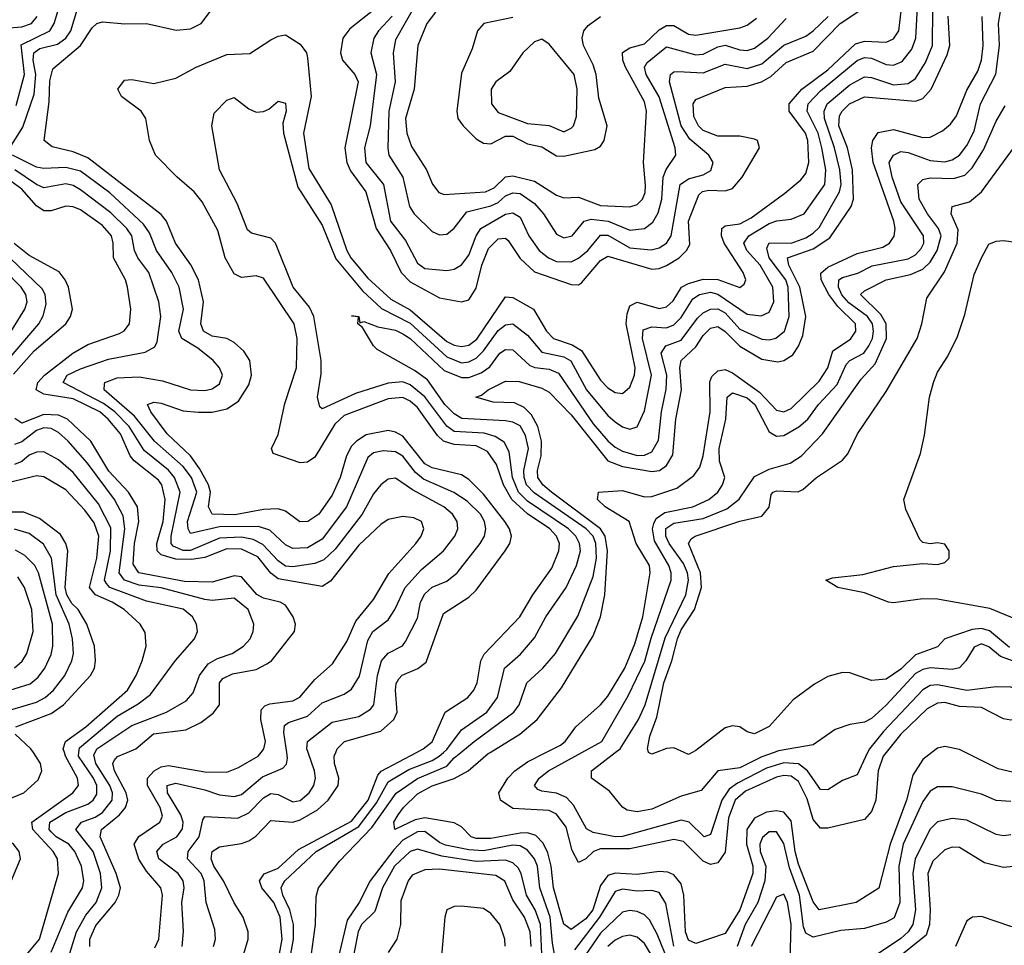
# Model space of a CAD drawing. Header units: inches. Extents: x 884549 to 1028252, y 526810 to 653624.
# Tile 996 of 1056: x 1015724 to 1018412, y 629474 to 632000. Entities that reach past the tile are written whole.
import ezdxf

# ---------------------------------------------------------------- set-up
doc = ezdxf.new("R2010")
doc.units = ezdxf.units.IN
doc.header["$MEASUREMENT"] = 0
doc.layers.add('B0612', color=7, linetype='Continuous')
doc.layers.add('B0613', color=7, linetype='Continuous')

msp = doc.modelspace()

# ---------------------------------------------------------------- linework, layer by layer
at = {"layer": 'B0612', "color": 5}
for points, elevation in [([(1015636.3, 629443.7), (1015650, 629528.2), (1015726.7, 629710), (1015723.1, 629730), (1015707.4, 629750), (1015646.5, 629790), (1015623.3, 629810), (1015612, 629830), (1015632.2, 629847.8), (1015735, 629890), (1015774.7, 629925.3), (1015784.2, 629950), (1015780.8, 629970), (1015761.4, 630000)], 2020), ([(1015728.7, 629431.3), (1015778.6, 629490), (1015830.3, 629670), (1015827, 629710), (1015815.2, 629730), (1015760, 629790), (1015757.3, 629810), (1015869.6, 629890), (1015885, 629910), (1015882.1, 629930), (1015849.4, 629990), (1015846.3, 630000)], 1980), ([(1015810, 629454.4), (1015855.6, 629564.4), (1015895.6, 629630), (1015899.5, 629650), (1015892.9, 629690), (1015874.9, 629730), (1015858.2, 629750), (1015824, 629770), (1015810, 629783.4), (1015804.7, 629790), (1015806.7, 629810), (1015850, 629836.1), (1015910, 629859.1), (1015925.1, 629870), (1015934.3, 629885.7), (1015934.7, 629910), (1015925.6, 629930), (1015885, 629990), (1015885.8, 630000)], 1960), ([(1015829.3, 629350), (1015879.4, 629510), (1015904.4, 629555.6), (1015932.7, 629590), (1015948.7, 629630), (1015945.1, 629670), (1015924.5, 629730), (1015877.3, 629790), (1015892.7, 629810), (1015930, 629823.3), (1015950, 629836.3), (1015976.2, 629870), (1015977.4, 629890), (1015970.3, 629910), (1015932.3, 629970), (1015926.8, 629993.2), (1015930.1, 630000)], 1940), ([(1015915.3, 629470), (1015915.5, 629490), (1015932.4, 629527.6), (1015984.5, 629590), (1015995, 629610), (1015998.9, 629630), (1015987.7, 629670), (1015943.4, 629770), (1015947, 629790), (1015996.9, 629830), (1016013.1, 629850), (1016018.9, 629870), (1016014.7, 629890), (1015982.8, 629950), (1015978.6, 629970), (1015981.9, 629978.1), (1015990.9, 629989.1), (1016017.1, 630000)], 1920), ([(1016093.3, 629466.8), (1016104.1, 629490), (1016114, 629610), (1016109.3, 629630), (1016070, 629675.9), (1016049, 629709), (1016036.4, 629750), (1016049, 629771), (1016106.7, 629810), (1016113.9, 629826.1), (1016107.8, 629850), (1016073.1, 629910), (1016072.6, 629930), (1016091.1, 629950), (1016110, 629961), (1016130, 629964.5), (1016230, 629947.2), (1016290, 629946.6), (1016321.2, 629958.8), (1016375.3, 629990), (1016383.1, 630000)], 1880), ([(1016167.8, 629470), (1016171.7, 629511.7), (1016167, 629590), (1016173.2, 629630), (1016170.6, 629650), (1016156.5, 629670), (1016104.1, 629710), (1016098.7, 629730), (1016116, 629750), (1016153.2, 629770), (1016168.2, 629791.8), (1016170.4, 629810), (1016164.2, 629830), (1016127.3, 629890), (1016127.1, 629910), (1016150, 629915.7), (1016230, 629898.3), (1016270, 629884.1), (1016310, 629879.4), (1016330, 629885.1), (1016386.8, 629933.2), (1016442.9, 629957.2), (1016452.3, 629967.7), (1016455.3, 629984.7), (1016453.2, 630000)], 1860), ([(1016252.8, 629470), (1016258.6, 629490), (1016256.7, 629516.7), (1016233.1, 629590), (1016227.7, 629650), (1016219.2, 629670), (1016182.6, 629710), (1016183.8, 629730), (1016213.8, 629770), (1016223.9, 629816.1), (1016230, 629825.6), (1016319.8, 629820.2), (1016350, 629834.8), (1016390, 629876.1), (1016410, 629888.3), (1016430, 629885.5), (1016470, 629865.1), (1016490, 629869.1), (1016514.5, 629890), (1016527.3, 629910), (1016531.4, 629930), (1016529, 629950), (1016511.3, 630000)], 1840), ([(1016324.6, 629410), (1016348.1, 629490), (1016347.8, 629510), (1016333.8, 629550), (1016309.5, 629589.5), (1016280.8, 629650), (1016254.1, 629690), (1016246.6, 629710), (1016249.9, 629730), (1016270, 629742.7), (1016330, 629751.2), (1016350, 629759), (1016368.7, 629771.3), (1016410, 629814), (1016470, 629809.6), (1016490, 629816.5), (1016536.9, 629843.1), (1016566.5, 629870), (1016593.3, 629910), (1016595.2, 629930), (1016583.4, 629970), (1016582.9, 629990), (1016586.9, 630000)], 1820), ([(1016429.6, 629430), (1016440.8, 629490), (1016435.1, 629550), (1016417.9, 629590), (1016384.9, 629630), (1016378.4, 629650), (1016391.5, 629668.5), (1016430, 629683.8), (1016484.9, 629735.1), (1016630, 629812.6), (1016675.6, 629870), (1016702.2, 629937.8), (1016711.3, 629948.7), (1016807.1, 630000)], 1780), ([(1016457.3, 629410), (1016471.4, 629490), (1016471.4, 629530), (1016461.7, 629570), (1016442.8, 629610), (1016437.6, 629630), (1016441.4, 629638.6), (1016447.5, 629650), (1016533.6, 629730), (1016650, 629798), (1016698, 629862), (1016730, 629919.9), (1016786.5, 629953.5), (1016850, 629978), (1016869.2, 629990), (1016880.9, 630000)], 1760), ([(1016517.8, 629430), (1016531.9, 629530), (1016533.2, 629606.8), (1016539.9, 629630), (1016597, 629703), (1016685.3, 629794.7), (1016751.6, 629888.4), (1016810, 629928.8), (1016890, 629962.5), (1016910, 629985.3), (1016928.1, 630000)], 1740), ([(1018214.7, 630000), (1018190, 629980.9), (1018162.1, 629937.9), (1018145.3, 629870), (1018100.3, 629750), (1018070, 629629.9), (1018007.8, 629590), (1017907.1, 629570), (1017890, 629592.6), (1017850, 629695.4), (1017840.8, 629730), (1017830, 629813.5), (1017810, 629837), (1017790, 629840.8), (1017763.2, 629836.8), (1017730, 629820.4), (1017709.5, 629790), (1017708.6, 629750), (1017725.5, 629690), (1017725.6, 629670), (1017690.2, 629570), (1017650, 629506.2), (1017570, 629478.6), (1017550, 629487.2), (1017542, 629510), (1017537.1, 629610), (1017530, 629641), (1017510, 629665.7), (1017493.2, 629673.2), (1017470, 629675.1), (1017410, 629666.6), (1017350, 629670.7), (1017330, 629663.8), (1017310, 629637), (1017288.4, 629570), (1017270, 629546.2), (1017230, 629516.8), (1017210, 629531.6), (1017181, 629630), (1017175, 629690), (1017165.8, 629725.8), (1017152.8, 629752.8), (1017132.9, 629772.9), (1017110, 629780.2), (1017090, 629779.9), (1017010, 629765.1), (1016970, 629765.2), (1016956.7, 629770), (1016930, 629796.9), (1016910, 629808.1), (1016830, 629821.3), (1016803.4, 629816.5), (1016748.4, 629790), (1016745.8, 629810), (1016757.8, 629830), (1016771.9, 629850), (1016810, 629886.8), (1016850, 629908.4), (1016910, 629928.6), (1016948.1, 629950), (1017003.3, 629996.7), (1017008.6, 630000)], 1720), ([(1018089.3, 630000), (1018081.2, 629990), (1018068, 629950), (1018061.1, 629870), (1018050, 629838.7), (1018030, 629817.1), (1017930, 629793), (1017910, 629793.2), (1017890, 629817.2), (1017873.7, 629873.7), (1017850, 629920.9), (1017830, 629934.9), (1017810, 629937.3), (1017790, 629932.2), (1017705.8, 629894.2), (1017677.4, 629870), (1017658.9, 629821.1), (1017650, 629727.5), (1017630, 629698.5), (1017610, 629694.1), (1017590, 629703.4), (1017536.6, 629756.6), (1017510, 629762.8), (1017390, 629736.5), (1017310, 629737.3), (1017290.8, 629729.2), (1017270, 629709.5), (1017250, 629699.9), (1017232.1, 629732.1), (1017216, 629796), (1017190, 629831.9), (1017170, 629841.6), (1017070, 629846.9), (1017036.9, 629870), (1017031.9, 629890), (1017056.4, 629930), (1017076.1, 629950), (1017110, 629974.8), (1017160.9, 630000)], 1680), ([(1018039, 630000), (1018010, 629938.8), (1017970, 629923.6), (1017930, 629897.6), (1017910, 629899.3), (1017875.2, 629950), (1017850, 629969.3), (1017810, 629972), (1017763, 629957), (1017683.9, 629916.1), (1017660.6, 629899.4), (1017641.3, 629870), (1017610, 629776.1), (1017592.4, 629770), (1017551.8, 629810), (1017530, 629814.9), (1017370, 629770.7), (1017349.7, 629770), (1017290, 629781.8), (1017271.5, 629791.5), (1017236, 629856), (1017217.3, 629877.3), (1017190, 629889), (1017150, 629893.9), (1017138.5, 629898.5), (1017130, 629909.6), (1017142, 629930), (1017167.9, 629950), (1017258.8, 630000)], 1660), ([(1017783.6, 630000), (1017750, 629988.4), (1017690, 629958), (1017630.4, 629949.6), (1017584.2, 629895.8), (1017530, 629880.5), (1017450, 629845.4), (1017410, 629837.5), (1017382.5, 629842.5), (1017370, 629850.5), (1017334.1, 629894.1), (1017285.5, 629930), (1017284.9, 629950), (1017350.1, 630000)], 1640), ([(1017461.5, 630000), (1017450, 629995.6), (1017441.2, 630000)], 1620), ([(1017559.8, 630000), (1017550, 629994.8), (1017538, 630000)], 1620), ([(1018528.3, 630000), (1018513.6, 629990), (1018486.3, 629953.7), (1018470, 629944.4), (1018450, 629942.5), (1018395.3, 629955.3), (1018305.8, 630000)], 1720), ([(1018430, 629866), (1018390, 629868.9), (1018350, 629885.7), (1018270, 629906.2), (1018230, 629905.9), (1018210, 629894.1), (1018190, 629866.3), (1018135.8, 629750), (1018124.6, 629690), (1018126.8, 629590), (1018111.1, 629548.9), (1018090, 629536.7), (1018030, 629519.6), (1017966, 629514), (1017890, 629495.4), (1017870, 629506.7), (1017863.8, 629523.9), (1017853.3, 629610), (1017825.3, 629685.3), (1017810, 629751.8), (1017790, 629783.7), (1017770, 629783), (1017752.3, 629767.7), (1017744.6, 629750), (1017745.8, 629730), (1017761.2, 629690), (1017758.2, 629650), (1017739.2, 629590), (1017704.8, 629530), (1017683.2, 629470)], 1740), ([(1018430, 629775.1), (1018410, 629772.7), (1018390, 629775.8), (1018310, 629815.4), (1018270, 629819.7), (1018230, 629810.3), (1018209.6, 629790.4), (1018169.2, 629710), (1018162.5, 629670), (1018169.4, 629570), (1018162.5, 629530), (1018149.4, 629510), (1018130, 629492.2), (1018050, 629438.5)], 1760), ([(1017190, 629419.3), (1017179, 629479), (1017172.5, 629550), (1017144.3, 629630), (1017138, 629690), (1017129.3, 629709.3), (1017110, 629733), (1017090, 629745.1), (1017070, 629747.3), (1016990, 629731), (1016950, 629734), (1016886.7, 629746.7), (1016870, 629753.9), (1016830, 629784.5), (1016810, 629783.5), (1016770, 629760.1), (1016745.6, 629734.4), (1016681.3, 629650), (1016650.8, 629590), (1016618.1, 629541.9), (1016573, 629350)], 1740), ([(1017153.4, 629370), (1017146, 629530), (1017131.1, 629570), (1017108, 629610), (1017093.5, 629670), (1017084.9, 629684.9), (1017070, 629698.8), (1017050, 629706.1), (1016970, 629702.1), (1016876.5, 629716.5), (1016810, 629735.9), (1016790, 629729.6), (1016747.3, 629690), (1016714.2, 629630), (1016693.9, 629566.1), (1016657.7, 629530), (1016647.7, 629510), (1016635.9, 629450)], 1760), ([(1018741.4, 629470), (1018738.5, 629510), (1018742.6, 629557.4), (1018735.4, 629590), (1018670, 629692.5), (1018650, 629706.8), (1018630, 629706.5), (1018590, 629695), (1018530, 629698.2), (1018410, 629685.8), (1018358.4, 629698.4), (1018290, 629740.1), (1018270, 629741.6), (1018250, 629734.2), (1018217.1, 629702.9), (1018203.4, 629670), (1018209.8, 629570), (1018208.3, 629530), (1018198.8, 629501.2), (1018110.8, 629430)], 1780), ([(1017120.2, 629470), (1017117.4, 629510), (1017102.4, 629550), (1017070, 629597.3), (1017048.3, 629648.3), (1017023.9, 629663.9), (1016870, 629681.3), (1016830, 629679.9), (1016795.4, 629664.6), (1016784.2, 629650), (1016764.6, 629595.4), (1016763.4, 629530), (1016753.5, 629490), (1016730, 629454.3)], 1780), ([(1017510, 629471.4), (1017487.7, 629587.7), (1017470, 629617.7), (1017450, 629623.3), (1017410, 629621.2), (1017370, 629627.2), (1017350, 629620.1), (1017307.2, 629550), (1017238.5, 629461.5)], 1740), ([(1017827.9, 629430), (1017830, 629531.3), (1017819.8, 629590), (1017810, 629613.3), (1017790, 629605), (1017721.3, 629470)], 1760), ([(1017049.1, 629470.9), (1017048.5, 629490), (1017034.7, 629530), (1017010, 629560.6), (1016990, 629573.7), (1016930, 629580.6), (1016910, 629579.2), (1016890.2, 629570), (1016884.4, 629550), (1016875.8, 629444.2)], 1820), ([(1017494.5, 629430), (1017464.3, 629504.3), (1017443.1, 629543.1), (1017430, 629556.5), (1017410, 629565.5), (1017390, 629568.7), (1017370, 629564.2), (1017310, 629506.9), (1017270, 629448.6)], 1760), ([(1018701, 629421), (1018670, 629502.1), (1018650, 629521.8), (1018630, 629517.3), (1018590, 629497.5), (1018564.8, 629495.2), (1018430, 629524.9), (1018350, 629551.9), (1018325, 629550), (1018310, 629540.2), (1018279.3, 629470)], 1820), ([(1017459.2, 629430), (1017430, 629478.1), (1017410, 629495.9), (1017390, 629501.6), (1017370, 629497.5), (1017350, 629487.6), (1017330, 629470)], 1780)]:
    msp.add_lwpolyline(points, dxfattribs=dict(at, elevation=elevation))
at = {"layer": 'B0613', "color": 5}
for points, elevation in [([(1016807.1, 630000), (1016825.7, 630010), (1016850, 630028.9), (1016885.5, 630110), (1016947.1, 630150), (1016964.1, 630170), (1016973.4, 630190), (1016982.8, 630250), (1016992.1, 630267.9), (1017089.9, 630370.1), (1017124.6, 630430), (1017176.8, 630503.2), (1017195.7, 630550), (1017197.7, 630570), (1017189.7, 630590), (1017171, 630610), (1017110, 630651), (1017067.7, 630690), (1017045.3, 630730), (1017025.9, 630785.9), (1017001.1, 630821.1), (1016970, 630837.2), (1016910, 630840.6), (1016881.2, 630850), (1016864.8, 630864.8), (1016810, 630941.8), (1016790, 630959.2), (1016770, 630968.6), (1016730, 630964.8), (1016610, 630919.5), (1016584.4, 630895.6), (1016530, 630806.4), (1016510, 630792.7), (1016490, 630790.9), (1016415.9, 630815.9), (1016411.2, 630830), (1016430, 630868), (1016447.8, 630952.2), (1016479.6, 631050), (1016481.8, 631130), (1016473.5, 631170), (1016390, 631294.3), (1016370, 631300.7), (1016330, 631296.2), (1016310, 631305.9), (1016285.5, 631350), (1016265, 631425), (1016222.6, 631502.6), (1016200.3, 631530), (1016153.7, 631570), (1016095, 631630), (1016078.1, 631670), (1016068.2, 631730), (1016055.6, 631750), (1016002, 631790), (1015991.8, 631810), (1016010, 631834.7), (1016030, 631837.1), (1016090, 631825.9), (1016150, 631840.4), (1016205.9, 631870), (1016290, 631905.3), (1016352.2, 631907.8), (1016410, 631945), (1016430, 631954.9), (1016450, 631958.4), (1016490, 631932.8), (1016506.7, 631910), (1016510, 631895.8), (1016520.1, 631790), (1016499.2, 631690), (1016513.8, 631593.8), (1016574.6, 631494.6), (1016617.4, 631370), (1016628.2, 631350), (1016674.5, 631294.5), (1016736.9, 631236.9), (1016790, 631208.4), (1016890, 631122), (1016910, 631111.6), (1016930, 631107.9), (1016950, 631111.5), (1016972.3, 631127.7), (1017050, 631243.9), (1017070, 631241.5), (1017126.7, 631210), (1017162.6, 631150), (1017181.5, 631130), (1017232.6, 631112.6), (1017257.5, 631097.5), (1017310, 631016.5), (1017330, 630995.5), (1017350, 630982.4), (1017370, 630980.1), (1017390, 630996.6), (1017402.6, 631030), (1017404.6, 631050), (1017380.2, 631170), (1017382.4, 631197.6), (1017390, 631219.1), (1017410, 631229.4), (1017470, 631212.1), (1017490, 631216.2), (1017507.7, 631232.3), (1017530.7, 631270), (1017550, 631280.4), (1017590, 631291.4), (1017630.5, 631290.5), (1017690, 631268.8), (1017702, 631278), (1017706.7, 631290), (1017699.1, 631310), (1017647, 631390), (1017639.7, 631410), (1017641.1, 631430), (1017650, 631437.1), (1017690, 631442.5), (1017720.6, 631459.4), (1017813.3, 631526.7), (1017856.7, 631563.3), (1017870, 631580.1), (1017878.6, 631610), (1017875.6, 631670), (1017869.7, 631690), (1017824.5, 631750), (1017824.7, 631770), (1017859.3, 631810), (1017930, 631862.8), (1018006.1, 631933.9), (1018030, 631941), (1018090, 631938.8), (1018110, 631948.1), (1018124, 631970), (1018135.9, 632070)], 1780), ([(1016880.9, 630000), (1016890, 630007.7), (1016930, 630061.6), (1016999.3, 630110), (1017028.4, 630150), (1017047.8, 630230), (1017091.5, 630268.5), (1017130, 630312.5), (1017160.6, 630370), (1017215.8, 630450), (1017243.9, 630510), (1017254.8, 630550), (1017252.8, 630570), (1017242.8, 630590), (1017222.4, 630610), (1017110, 630686.3), (1017086.3, 630710), (1017069.4, 630750), (1017060.5, 630820.5), (1017047.1, 630847.1), (1017022.5, 630862.5), (1016991.8, 630871.8), (1016910, 630876.1), (1016890, 630890.5), (1016830, 630970.2), (1016790, 631003.8), (1016770, 631011.2), (1016730, 631008.1), (1016640.6, 630979.4), (1016550, 630937.8), (1016543.2, 630943.2), (1016536.9, 630970), (1016546.8, 631033.2), (1016546.7, 631070), (1016527.4, 631190), (1016515.2, 631215.2), (1016470.9, 631270), (1016422.6, 631390), (1016410, 631403.4), (1016357.1, 631417.1), (1016346, 631426), (1016318.2, 631498.2), (1016269.8, 631590), (1016248.7, 631710), (1016254.7, 631745.3), (1016290, 631780.7), (1016310, 631787.7), (1016350, 631756.5), (1016370, 631747.6), (1016390, 631749), (1016404.5, 631755.5), (1016430, 631777.4), (1016450, 631771.8), (1016452, 631750), (1016442.5, 631717.5), (1016444, 631690), (1016483.2, 631543.2), (1016550, 631439.6), (1016587.4, 631347.4), (1016659.9, 631259.9), (1016711.5, 631211.5), (1016790, 631171.3), (1016890, 631079.5), (1016930, 631063.6), (1016950, 631066.3), (1016970, 631076), (1016990, 631095.8), (1017030, 631152.1), (1017050, 631167.4), (1017070, 631169.7), (1017110, 631139.1), (1017150, 631092.5), (1017210, 631079.4), (1017228.5, 631068.5), (1017271.4, 630990), (1017330, 630919.9), (1017350, 630902.2), (1017370, 630888.8), (1017390, 630882.3), (1017410, 630888.7), (1017430, 630932.2), (1017449.1, 631030), (1017424.2, 631130), (1017426.6, 631153.4), (1017450, 631161.5), (1017490, 631159.1), (1017510, 631167), (1017530, 631187.1), (1017561.5, 631238.5), (1017579.9, 631250), (1017610, 631256.4), (1017630.4, 631250.4), (1017710, 631195.9), (1017748.4, 631191.6), (1017770, 631201.9), (1017782.7, 631230), (1017780.5, 631270), (1017745.2, 631330), (1017709.6, 631370), (1017700.6, 631390), (1017714.6, 631410), (1017770, 631443.6), (1017791.4, 631451.4), (1017830, 631455.6), (1017865.4, 631470), (1017922.4, 631550), (1017925.3, 631590), (1017914.2, 631650), (1017904, 631690), (1017873.7, 631750), (1017877, 631770), (1017910, 631805.7), (1018010, 631888.8), (1018030, 631897), (1018050, 631894.6), (1018090, 631877.4), (1018110, 631875.6), (1018133.7, 631886.3), (1018160.1, 631919.9), (1018170.9, 631950), (1018177.4, 632070)], 1760), ([(1015714.4, 631765.6), (1015737.3, 631850), (1015728.3, 631931.7), (1015806.8, 631970), (1015818.6, 631990), (1015836, 632050)], 1860), ([(1016586.9, 630000), (1016590.8, 630010), (1016610.7, 630030), (1016710, 630058.5), (1016745.8, 630090), (1016754.2, 630110), (1016749.9, 630170), (1016752.1, 630187.9), (1016759, 630201), (1016768.7, 630211.3), (1016810.7, 630229.3), (1016833.4, 630246.6), (1016881, 630379), (1016950, 630423.8), (1016970, 630443.3), (1017049.5, 630550), (1017062.2, 630570), (1017067.2, 630590), (1017061.2, 630610), (1017048.2, 630630), (1016990, 630705.1), (1016950, 630745.2), (1016930, 630757.6), (1016850, 630776.4), (1016830, 630787.3), (1016770, 630862.9), (1016750, 630874.6), (1016730, 630878.4), (1016670, 630866.8), (1016643.2, 630850), (1016630, 630835.9), (1016616, 630810), (1016598.7, 630750), (1016577.5, 630702.5), (1016541, 630650), (1016510.9, 630630), (1016489.2, 630629.2), (1016450, 630658.1), (1016430, 630665.1), (1016390, 630662.9), (1016311.8, 630648.2), (1016250, 630650.8), (1016239.7, 630670), (1016245.1, 630710), (1016239.4, 630730), (1016215.2, 630775.2), (1016190, 630809.7), (1016126.5, 630870), (1016082.3, 630930), (1016073.3, 630950), (1016090, 630955.7), (1016110, 630953.5), (1016170, 630932.5), (1016211.1, 630928.9), (1016250, 630928.6), (1016290, 630938.1), (1016321.1, 630958.9), (1016350, 631003.7), (1016356.8, 631030), (1016352.1, 631070), (1016335.7, 631095.7), (1016310, 631119), (1016289.6, 631129.6), (1016250, 631136.6), (1016225.9, 631150), (1016218.3, 631170), (1016226.2, 631230), (1016212.4, 631290), (1016191.2, 631331.2), (1016149.3, 631390), (1016125.2, 631450), (1016110, 631468.7), (1015910, 631622.6), (1015870, 631639.8), (1015812.9, 631652.9), (1015790.5, 631670), (1015804.5, 631775.5), (1015806.7, 631833.3), (1015814.3, 631865.7), (1015890.4, 631929.6), (1015922.1, 631977.9), (1015935, 631990), (1015950, 631994.1), (1016011.6, 631988.4), (1016070, 631989.2), (1016151.5, 631971.5), (1016190, 631975.4), (1016219.6, 631990), (1016258.5, 632041.5)], 1820), ([(1016694.4, 632030), (1016625.3, 631974.7), (1016606.4, 631950), (1016600.2, 631910), (1016605.1, 631890), (1016638.9, 631850), (1016647.9, 631830), (1016611.3, 631650), (1016616.8, 631610), (1016627.1, 631587.1), (1016669.5, 631530), (1016697.6, 631430), (1016736.3, 631370), (1016765.4, 631310), (1016790, 631284.8), (1016870, 631240.4), (1016930, 631229.6), (1016950, 631235.1), (1016970, 631266.8), (1016985.6, 631330), (1017004.3, 631375.7), (1017030, 631401.9), (1017050, 631403.8), (1017057.5, 631397.5), (1017090, 631348.3), (1017130, 631311.7), (1017230, 631276.9), (1017250, 631276.4), (1017258.1, 631281.9), (1017310, 631342.6), (1017330, 631354.5), (1017450, 631319.1), (1017470, 631320.6), (1017490, 631328.7), (1017524.9, 631350), (1017544.2, 631370), (1017553.2, 631386.8), (1017549.8, 631450), (1017578, 631522), (1017588.6, 631531.4), (1017605.2, 631534.8), (1017650, 631533), (1017670, 631539), (1017696.9, 631570), (1017743.9, 631650), (1017738, 631670), (1017730, 631673.8), (1017690, 631682.2), (1017630, 631682.5), (1017590, 631697.6), (1017577.2, 631710), (1017564.2, 631735.8), (1017562.8, 631770), (1017570, 631782.6), (1017650, 631814.6), (1017710, 631818.4), (1017749.6, 631830.4), (1017774.9, 631845.1), (1017816.8, 631883.2), (1017890, 631914.1), (1017964.2, 631990), (1018039.9, 632040.1)], 1820), ([(1016809.7, 632050.3), (1016750, 631945.3), (1016743.9, 631910), (1016749.5, 631830), (1016731.7, 631750), (1016729.5, 631649.5), (1016732, 631630), (1016769.8, 631570), (1016788.2, 631490), (1016801, 631470), (1016850, 631421.6), (1016870, 631413.1), (1016890, 631414.8), (1016910, 631431.3), (1016944.6, 631475.4), (1017010, 631492), (1017030, 631501.5), (1017050, 631519.6), (1017070, 631527.3), (1017090, 631525.4), (1017130, 631498.1), (1017154.2, 631470), (1017190, 631414.2), (1017210, 631404.8), (1017232.2, 631410), (1017265.3, 631450), (1017284.3, 631455.7), (1017330.4, 631450.3), (1017390, 631425.8), (1017430, 631430.4), (1017453, 631447), (1017467.4, 631472.6), (1017477.5, 631510), (1017480.9, 631570), (1017489.3, 631590.7), (1017515.6, 631630), (1017513.9, 631650), (1017470, 631789.3), (1017434, 631850), (1017429.6, 631870), (1017436.8, 631883.2), (1017490, 631926.4), (1017570, 631904.1), (1017590, 631905.5), (1017630, 631926.3), (1017650, 631930.5), (1017690, 631917.5), (1017710, 631915.8), (1017730, 631922.6), (1017766.4, 631950), (1017816.8, 632003.2)], 1860), ([(1017258.8, 630000), (1017313.4, 630030), (1017385.5, 630154.5), (1017430.9, 630249.1), (1017448, 630312), (1017502.8, 630470), (1017502.9, 630490), (1017496.6, 630510), (1017457.3, 630577.3), (1017451.8, 630610), (1017455, 630625), (1017461.8, 630638.2), (1017485.2, 630654.8), (1017561.8, 630670), (1017605.4, 630690), (1017630.4, 630710), (1017643.2, 630730), (1017648.9, 630750), (1017634.6, 630794.6), (1017633.4, 630830), (1017652.1, 630910), (1017655.3, 630970), (1017670, 630981.4), (1017710, 630967.7), (1017731.2, 630950), (1017770, 630875.2), (1017790, 630863.5), (1017810, 630865.3), (1017851, 630889), (1017875.9, 630910), (1017904.9, 630950), (1017955.4, 631004.6), (1017980.7, 631059.3), (1017990.2, 631069.8), (1018028.7, 631090), (1018042.3, 631110), (1018051.9, 631130), (1018055.1, 631150), (1018052.4, 631170), (1018038.8, 631190), (1017987.3, 631227.3), (1017968.7, 631248.7), (1017959.3, 631270), (1017960.5, 631290), (1017970, 631296.7), (1018011.9, 631308.1), (1018051.5, 631328.5), (1018150, 631347.1), (1018170, 631358.4), (1018184.9, 631375.1), (1018192, 631390), (1018191.3, 631410), (1018130, 631503.2), (1018105.7, 631570), (1018098.1, 631610), (1018109.4, 631630.6), (1018130, 631640.1), (1018150, 631637.6), (1018210, 631616.1), (1018250, 631612.5), (1018270, 631617.5), (1018289.4, 631630), (1018310, 631656.8), (1018330, 631696), (1018347.2, 631770), (1018389.1, 631850.9), (1018399, 631930), (1018396.3, 631990), (1018406.4, 632050)], 1660), ([(1015683.2, 631976.8), (1015730, 631980.4), (1015756.6, 631990), (1015771.5, 632008.5)], 1880), ([(1015697, 631650), (1015733.1, 631706.9), (1015763.6, 631796.4), (1015768.5, 631850), (1015761.1, 631890), (1015763.1, 631910), (1015778.7, 631921.3), (1015826.9, 631933.1), (1015850.4, 631949.6), (1015863.8, 631970), (1015882.2, 632030)], 1840), ([(1016928.1, 630000), (1016965.1, 630030), (1017073, 630110), (1017088, 630130), (1017108.3, 630190), (1017152.1, 630230), (1017186.5, 630270), (1017247.8, 630372.2), (1017290, 630480.2), (1017298.9, 630530), (1017296.8, 630570), (1017289.3, 630590), (1017270.8, 630610), (1017128.8, 630708.8), (1017107.9, 630730), (1017100.9, 630750), (1017100.2, 630770), (1017113, 630830), (1017104.9, 630864.9), (1017090, 630891.2), (1017070, 630901.8), (1017050, 630904.8), (1016931.5, 630911.5), (1016910, 630923.9), (1016884.3, 630950), (1016837, 631017), (1016802.2, 631042.3), (1016700, 631100), (1016689.8, 631110), (1016660.1, 631160.1), (1016647, 631170), (1016648.7, 631188.7), (1016630, 631191.3), (1016650.2, 631190), (1016653, 631173), (1016664, 631176), (1016702.1, 631162.1), (1016750, 631152.4), (1016770, 631142.6), (1016790.1, 631130), (1016882.9, 631042.9), (1016930, 631023.4), (1016950, 631023.2), (1016984.1, 631035.9), (1017007.6, 631052.4), (1017035.3, 631090), (1017050, 631099.9), (1017070, 631098.6), (1017116.4, 631056.4), (1017130.4, 631050.4), (1017170, 631046), (1017195.2, 631035.2), (1017290, 630897.3), (1017330, 630850.1), (1017350, 630833.3), (1017370, 630821.9), (1017410, 630810.8), (1017430, 630811.3), (1017450, 630820.9), (1017467.7, 630852.3), (1017476.1, 630930), (1017488.6, 630991.4), (1017490.9, 631030), (1017475.8, 631090), (1017487.9, 631110), (1017530, 631125.6), (1017574.6, 631185.4), (1017590, 631200.2), (1017610, 631210.3), (1017630, 631210.6), (1017650, 631199.6), (1017690, 631155.6), (1017750, 631127.8), (1017770, 631126.3), (1017788.8, 631131.2), (1017812.5, 631150), (1017824.9, 631190), (1017821.8, 631270), (1017815.6, 631290), (1017770.4, 631350), (1017763.7, 631376.3), (1017770, 631391.2), (1017830, 631390), (1017870, 631404.4), (1017890, 631417.6), (1017906.8, 631433.2), (1017962.3, 631530), (1017966.9, 631550), (1017963.5, 631590), (1017948.7, 631650), (1017921.5, 631730), (1017920.3, 631750), (1017928.9, 631770), (1017990, 631822.2), (1018030, 631844.2), (1018050, 631842.1), (1018110, 631822.6), (1018150, 631825.7), (1018170, 631839.9), (1018197.1, 631882.9), (1018215.7, 631930), (1018216.8, 632030)], 1740), ([(1016741.3, 632010), (1016703.7, 631970), (1016690.8, 631950), (1016683, 631910), (1016697.8, 631850), (1016680.6, 631710), (1016665.4, 631650), (1016669.5, 631610), (1016716.9, 631550), (1016736.3, 631450), (1016777.5, 631397.5), (1016810, 631335.6), (1016830, 631321.1), (1016890, 631315.3), (1016910, 631318.9), (1016930, 631331.2), (1016950, 631357.3), (1016969.9, 631410), (1016982.7, 631430), (1017050, 631468.9), (1017070, 631472.5), (1017090, 631461.4), (1017114.2, 631410), (1017142.6, 631370), (1017168.2, 631350), (1017190, 631340.3), (1017230, 631339), (1017250, 631349.1), (1017275.1, 631370), (1017310, 631412.2), (1017330, 631411.7), (1017390, 631377.1), (1017447.9, 631372.1), (1017470, 631377.3), (1017490.2, 631389.8), (1017502.7, 631410), (1017527.3, 631550), (1017550, 631565.9), (1017590, 631576.2), (1017611.2, 631588.8), (1017617, 631610), (1017605.1, 631630), (1017553.6, 631673.6), (1017530.4, 631710), (1017497.7, 631830), (1017500.4, 631850), (1017510, 631857.6), (1017521.3, 631858.7), (1017590, 631854.7), (1017650, 631878.6), (1017710, 631866.5), (1017750, 631879.2), (1017810, 631930.3), (1017870, 631955.2), (1017890, 631969.4), (1017930.9, 632009.1)], 1840), ([(1016859.7, 632020.3), (1016835.4, 631990), (1016811, 631930), (1016801, 631810), (1016777.1, 631730), (1016780.6, 631690), (1016794.1, 631654.1), (1016834.8, 631590), (1016851.1, 631551.1), (1016868.7, 631528.7), (1016883.3, 631523.3), (1016995.9, 631530), (1017019.2, 631540.8), (1017050, 631570.8), (1017070, 631574.1), (1017130, 631559.4), (1017190, 631521), (1017210, 631513.9), (1017250, 631515.8), (1017310, 631492.9), (1017390, 631489), (1017410, 631495.3), (1017424.3, 631510), (1017431.7, 631528.3), (1017432.9, 631547.1), (1017426.7, 631610), (1017435.4, 631750), (1017430, 631775.4), (1017377.9, 631870), (1017370.5, 631890), (1017369.5, 631910.5), (1017390, 631922.9), (1017430, 631934.2), (1017470, 631971.9), (1017490, 631984.5), (1017510, 631984.2), (1017550, 631960.2), (1017570, 631957.4), (1017690, 631977.7), (1017710, 631985.1), (1017735.6, 632004.4)], 1880), ([(1017070, 632005.9), (1016990.8, 631989.2), (1016974.2, 631970), (1016959.6, 631920.4), (1016930, 631854), (1016917.1, 631750), (1016920.6, 631730), (1016934.7, 631710), (1016970, 631675.1), (1016990, 631663.4), (1017010, 631661.1), (1017050, 631681.7), (1017070, 631681.7), (1017110, 631661.4), (1017150, 631653.4), (1017190, 631628.8), (1017210, 631627.5), (1017294.3, 631645.7), (1017310, 631655.1), (1017319.9, 631670), (1017327.8, 631710), (1017305.4, 631785.4), (1017298.2, 631850), (1017290, 631876.9), (1017263.1, 631930), (1017259.7, 631950), (1017264.6, 631970), (1017275.7, 631984.3), (1017310, 632008.5)], 1920), ([(1017008.6, 630000), (1017089.9, 630050), (1017136.9, 630090), (1017203.4, 630176.6), (1017290, 630318.5), (1017309.4, 630370), (1017321.7, 630430), (1017328.9, 630550), (1017322.2, 630590), (1017309.4, 630610), (1017176.1, 630710), (1017152.5, 630730), (1017139, 630750), (1017137.8, 630770), (1017147.9, 630810), (1017149.1, 630850), (1017138.6, 630890), (1017121.6, 630921.6), (1017101.6, 630941.6), (1017074.5, 630954.5), (1017016.3, 630956.3), (1016969.5, 630970), (1016985.1, 630974.9), (1017003.2, 630990), (1017050, 631013.7), (1017087.3, 631012.7), (1017150, 630994.7), (1017170, 630983.3), (1017230, 630921.7), (1017330, 630796.3), (1017370, 630780.7), (1017450, 630766.4), (1017470.4, 630770), (1017490, 630783.3), (1017507.4, 630812.6), (1017515.4, 630910), (1017531.2, 630990), (1017526.3, 631050), (1017529.7, 631070), (1017570, 631106.8), (1017590, 631137.8), (1017610, 631158.4), (1017630, 631162.7), (1017650, 631149.2), (1017690, 631108.8), (1017750, 631073.4), (1017793.4, 631066.6), (1017810.4, 631069.6), (1017834.5, 631085.5), (1017850.7, 631109.3), (1017862, 631138), (1017870.5, 631190), (1017853.7, 631270), (1017823.6, 631330), (1017819.9, 631350), (1017890, 631374.2), (1017935.7, 631404.3), (1017993.7, 631490), (1018000.7, 631510), (1017997.8, 631590), (1017983.6, 631650), (1017960.5, 631710), (1017962.6, 631737.4), (1017969.4, 631750.6), (1017989.9, 631770), (1018030, 631789.3), (1018170, 631777.9), (1018190, 631784.7), (1018212.6, 631810), (1018255.9, 631904.1), (1018263.1, 631930), (1018259.2, 632010)], 1720), ([(1017160.9, 630000), (1017200.4, 630019.6), (1017213.1, 630030), (1017242.3, 630070), (1017310.1, 630129.9), (1017330, 630153.8), (1017376.1, 630230), (1017403.6, 630296.4), (1017425, 630370), (1017445.1, 630490), (1017443.4, 630510), (1017407, 630570), (1017387.7, 630630), (1017322.6, 630670), (1017301.6, 630690), (1017304.7, 630710), (1017370, 630715.1), (1017430, 630698.1), (1017450, 630698.3), (1017518.3, 630721.7), (1017564.3, 630755.7), (1017581.2, 630778.8), (1017590.1, 630809.9), (1017609, 630930), (1017608.5, 631011.5), (1017613.7, 631026.3), (1017630, 631041.8), (1017650, 631044.8), (1017670, 631035.9), (1017743.5, 630983.5), (1017790, 630933.9), (1017810, 630929.3), (1017830, 630938.7), (1017906.5, 631013.5), (1017930, 631050), (1017943.6, 631096.4), (1017991.9, 631128.1), (1018007.1, 631150), (1018005.9, 631170), (1017957.4, 631217.4), (1017933.5, 631250), (1017912.3, 631290), (1017911.6, 631308.4), (1017930, 631324.7), (1018010, 631361.7), (1018080.5, 631379.5), (1018098.5, 631390), (1018111.2, 631408.8), (1018114.2, 631430), (1018110.2, 631450), (1018054.5, 631610), (1018050, 631650), (1018053, 631670), (1018067.9, 631692.1), (1018110, 631700.5), (1018190, 631678.2), (1018210, 631679.3), (1018243.6, 631696.4), (1018265.1, 631714.9), (1018282, 631738), (1018310, 631807.3), (1018340.3, 631859.7), (1018350, 631890), (1018354.6, 631930), (1018351.3, 632008.7)], 1680), ([(1017350.1, 630000), (1017363.2, 630010), (1017413.4, 630090), (1017431.4, 630130), (1017486.7, 630313.2), (1017542.4, 630430), (1017549.8, 630470), (1017547.2, 630490), (1017536.1, 630516.1), (1017497.6, 630570), (1017488.4, 630590), (1017488.5, 630611.5), (1017510, 630625.6), (1017590, 630638.9), (1017654.8, 630665.2), (1017688.7, 630691.3), (1017730, 630752.8), (1017770, 630773.4), (1017827.9, 630790), (1017858.4, 630810), (1017916.1, 630870), (1018020.9, 631019.1), (1018059.2, 631060.8), (1018090.4, 631129.7), (1018089.4, 631170), (1018075.3, 631195.3), (1018019.7, 631250), (1018030, 631260.3), (1018089.6, 631290.4), (1018155.7, 631304.3), (1018190, 631319.2), (1018210, 631338.6), (1018228.6, 631370), (1018239.7, 631410), (1018232.8, 631430), (1018202.2, 631470), (1018179.7, 631510), (1018176.2, 631550), (1018190, 631563.4), (1018210, 631568.7), (1018273.8, 631566.2), (1018304.5, 631575.5), (1018324.5, 631595.5), (1018355.3, 631644.7), (1018390, 631722.8), (1018414.7, 631765.3)], 1640), ([(1017441.2, 630000), (1017440.4, 630000.4), (1017438, 630010), (1017444.6, 630044.6), (1017463.4, 630096.6), (1017483, 630190), (1017504.4, 630250), (1017519.5, 630310), (1017530, 630335.1), (1017566.2, 630390), (1017585.5, 630450), (1017582.3, 630490), (1017550.4, 630570), (1017557.2, 630582.8), (1017567.8, 630590), (1017690, 630631.7), (1017750, 630645.1), (1017770.4, 630669.6), (1017776.1, 630703.9), (1017780.8, 630710), (1017790, 630713.9), (1017849.1, 630710.9), (1017862.5, 630717.5), (1017899.4, 630750), (1017970, 630797.6), (1017985.4, 630814.6), (1018011.2, 630870), (1018090, 630985.5), (1018174.1, 631130), (1018186.7, 631170), (1018200.2, 631239.8), (1018248.5, 631311.5), (1018283.1, 631390), (1018286.1, 631426.1), (1018266.6, 631470), (1018269.8, 631490), (1018316.9, 631503.1), (1018349.7, 631530.3), (1018450, 631666.7)], 1620), ([(1016511.3, 630000), (1016507.8, 630010), (1016509.7, 630030.3), (1016577.5, 630082.5), (1016650, 630098.4), (1016681.7, 630118.3), (1016691, 630130), (1016700.7, 630210), (1016711.5, 630250), (1016730, 630271.4), (1016769, 630291), (1016777.5, 630302.5), (1016810, 630366.8), (1016818.3, 630410), (1016830, 630433), (1016850, 630450.8), (1016890, 630467.1), (1016918.7, 630490), (1016981.2, 630570), (1016992.6, 630590), (1016996.8, 630610), (1016993, 630630), (1016981.7, 630650), (1016945.8, 630685.8), (1016909.6, 630709.6), (1016826.1, 630746.1), (1016804.4, 630764.4), (1016770, 630809.1), (1016750, 630820.3), (1016716.8, 630823.2), (1016690, 630818.1), (1016674.9, 630805.1), (1016615.9, 630670), (1016550, 630582), (1016510, 630558.3), (1016470, 630556.3), (1016450, 630566.3), (1016407.1, 630607.1), (1016376.3, 630616.3), (1016270, 630615.8), (1016190, 630597.3), (1016183.7, 630610), (1016182.6, 630630), (1016207.6, 630710), (1016193.3, 630750), (1016170, 630780.1), (1016092.4, 630850), (1016037.8, 630917.8), (1015954.6, 630990), (1015955.2, 631004.8), (1015956.5, 631010), (1015990, 631022.1), (1016050, 631025.3), (1016114.1, 631014.1), (1016190, 630989.4), (1016230, 630987.6), (1016250, 630992.5), (1016270, 631006.1), (1016277.7, 631030), (1016269.9, 631050), (1016252.6, 631070), (1016210, 631103.8), (1016167.1, 631130), (1016158.7, 631150), (1016171.1, 631210), (1016159.1, 631270), (1016139.9, 631310), (1016097.9, 631370), (1016078.7, 631418.7), (1016062, 631442), (1015970, 631527.8), (1015890, 631586.2), (1015850, 631596.4), (1015790, 631593.6), (1015770, 631597.4), (1015704.5, 631630)], 1840), ([(1016453.2, 630000), (1016445.6, 630054.4), (1016446.8, 630073.2), (1016458, 630082), (1016510, 630099), (1016550, 630135.7), (1016610, 630159.5), (1016630, 630173.1), (1016652, 630208), (1016674.6, 630305.4), (1016688, 630330), (1016730, 630362), (1016748.4, 630390), (1016776.4, 630450), (1016820.6, 630499.4), (1016881.5, 630550), (1016911.6, 630590), (1016920.4, 630610), (1016918.4, 630630), (1016905.7, 630650), (1016881.8, 630670), (1016796.5, 630716.5), (1016750, 630748.4), (1016730, 630745.8), (1016710, 630730.6), (1016690, 630705.6), (1016659.1, 630650), (1016585.6, 630554.4), (1016554.4, 630525.6), (1016530, 630515.4), (1016470, 630506.5), (1016450, 630508.7), (1016430, 630523.2), (1016387.9, 630567.9), (1016361.5, 630581.5), (1016330, 630587.9), (1016270, 630585), (1016190, 630551.5), (1016170, 630551.4), (1016143.4, 630563.4), (1016137.6, 630570), (1016137.5, 630590), (1016162.1, 630710), (1016146.7, 630750), (1016130.2, 630770.2), (1016064.3, 630824.3), (1016023.4, 630890), (1015983.6, 630930), (1015952.5, 630952.6), (1015843.2, 631010), (1015854, 631030), (1015890, 631047.3), (1015966.3, 631073.7), (1016067.1, 631092.9), (1016092.7, 631107.3), (1016099.5, 631120.5), (1016109.6, 631190), (1016104.1, 631230), (1016076.8, 631310), (1016046.2, 631350), (1016037.1, 631370), (1016029.9, 631410), (1016016.9, 631430), (1015972.8, 631472.8), (1015890, 631535.8), (1015870, 631547.2), (1015850, 631551.7), (1015790, 631541.2), (1015770, 631550), (1015710.5, 631590.5)], 1860), ([(1016383.1, 630000), (1016391, 630010), (1016395.6, 630030), (1016382.8, 630090), (1016383.5, 630116.5), (1016393, 630127), (1016407.2, 630132.8), (1016470, 630140.9), (1016489.3, 630150.7), (1016530, 630198.7), (1016577.8, 630242.2), (1016617.1, 630302.9), (1016641.7, 630358.3), (1016690, 630417.5), (1016731.5, 630488.5), (1016805.6, 630570), (1016820.2, 630590), (1016827.2, 630610), (1016821.2, 630630), (1016800.3, 630640.3), (1016770, 630643.8), (1016730, 630635.8), (1016710, 630622.4), (1016650, 630565.8), (1016572.8, 630467.2), (1016550, 630453.3), (1016430, 630474), (1016409.5, 630489.5), (1016374.1, 630534.1), (1016330, 630554.7), (1016290, 630555.9), (1016230, 630532.3), (1016193.5, 630526.5), (1016150, 630527.5), (1016110, 630539), (1016099.7, 630550), (1016098.4, 630570), (1016116, 630630), (1016121.3, 630690), (1016112.2, 630730), (1016103.4, 630743.4), (1016036.3, 630796.3), (1016026, 630810), (1015999, 630870), (1015965.8, 630910), (1015942.5, 630930), (1015870, 630965.6), (1015790, 630978.1), (1015769.2, 630990), (1015773.9, 631010), (1015791.9, 631030), (1015869.3, 631090), (1015910, 631113.5), (1015996.7, 631143.3), (1016009.6, 631150.4), (1016023.5, 631170), (1016027.5, 631210), (1016018.7, 631270), (1016012.8, 631290), (1015979.8, 631350), (1015979.4, 631390), (1015974.5, 631410), (1015950, 631438), (1015890, 631480.9), (1015870, 631489.6), (1015850, 631491.2), (1015810, 631478.1), (1015790, 631477.9), (1015770, 631492.2), (1015730, 631537.2), (1015699.6, 631559.6)], 1880), ([(1015707.2, 631032.8), (1015763.8, 631096.2), (1015849.9, 631170), (1015862.7, 631190), (1015868.5, 631210), (1015857.7, 631270), (1015848.6, 631290), (1015831.5, 631311.5), (1015750, 631356.2), (1015709.2, 631389.2)], 1920), ([(1018472.1, 630352.1), (1018372.8, 630392.8), (1018230, 630418.4), (1018190, 630419.4), (1018110, 630407.9), (1018096.2, 630410), (1018030, 630435.2), (1017958, 630450), (1017924.5, 630470), (1017943.3, 630476.7), (1018026, 630486), (1018110, 630507.3), (1018190, 630515.5), (1018230, 630513.4), (1018250, 630518.8), (1018261.2, 630530), (1018261.2, 630550), (1018250, 630568.7), (1018230, 630572.3), (1018209.3, 630569.3), (1018190, 630573.2), (1018181.6, 630581.6), (1018143.3, 630663.3), (1018138, 630690), (1018183.6, 630816.4), (1018194.3, 630865.7), (1018207.5, 630970), (1018219.2, 631010), (1018230, 631038.4), (1018258.3, 631081.7), (1018284.7, 631135.3), (1018304.8, 631195.2), (1018330, 631304.9), (1018350, 631350.1), (1018370, 631387), (1018390, 631395.9), (1018410, 631397.2), (1018450, 631392.3)], 1580), ([(1015676.6, 631110), (1015737.8, 631210), (1015744.3, 631230), (1015741.3, 631250), (1015727.9, 631270), (1015629.1, 631370)], 1960), ([(1015673.3, 631050), (1015776.7, 631170), (1015788.5, 631191.5), (1015796.1, 631223.9), (1015793.6, 631250), (1015785.8, 631265.8), (1015676, 631370)], 1940), ([(1016017.1, 630000), (1016041.1, 630010), (1016089.6, 630050.4), (1016177.9, 630062.1), (1016218.3, 630081.7), (1016252.5, 630107.5), (1016269.6, 630130), (1016269.3, 630190), (1016278.3, 630201.7), (1016305.2, 630214.8), (1016370, 630226.6), (1016398.6, 630241.4), (1016411.2, 630250), (1016474.6, 630330), (1016476.9, 630350), (1016470.7, 630370), (1016450, 630401.7), (1016434.8, 630410), (1016390, 630420.9), (1016371.4, 630431.4), (1016330, 630479.3), (1016310, 630482.3), (1016250, 630465.2), (1016173.7, 630466.3), (1016049, 630490), (1016033.8, 630513.9), (1016037.7, 630570), (1016049.6, 630630), (1016045.4, 630670), (1016021.6, 630710), (1015967.4, 630767.4), (1015918.6, 630850), (1015854.9, 630910), (1015830, 630920.5), (1015790, 630922.1), (1015730, 630898.6), (1015711.1, 630911.1)], 1920), ([(1015930.1, 630000), (1015935, 630010), (1016030, 630073.2), (1016124.5, 630110), (1016178.8, 630141.2), (1016197.4, 630162.6), (1016215.1, 630210), (1016238.6, 630241.4), (1016263.7, 630256.4), (1016304.6, 630270), (1016335.4, 630290), (1016353.5, 630310), (1016361.1, 630330), (1016363, 630350), (1016347.6, 630390), (1016310, 630420.7), (1016250, 630414.3), (1016230, 630417), (1016110, 630449.4), (1016050, 630456.9), (1016009.9, 630470), (1015996.1, 630490), (1016011.2, 630610), (1016006.2, 630646.2), (1015983.2, 630690), (1015909.3, 630789.3), (1015856.1, 630850), (1015830, 630873.7), (1015810, 630884.4), (1015790, 630885.7), (1015770, 630878.9), (1015730, 630847.9), (1015710, 630840.9)], 1940), ([(1015885.8, 630000), (1015887, 630013), (1015990, 630099.3), (1016047.7, 630132.3), (1016081.6, 630158.4), (1016149.3, 630250.7), (1016201.3, 630310), (1016209.9, 630330), (1016206.7, 630350), (1016195.7, 630370), (1016170.8, 630390.8), (1016070, 630413.1), (1015970, 630449.8), (1015960.8, 630460.8), (1015955.9, 630470), (1015972, 630550), (1015972.9, 630612.9), (1015938.9, 630678.9), (1015870, 630764.5), (1015830, 630798.3), (1015790, 630820.1), (1015770, 630819.8), (1015750, 630811.2), (1015730, 630794.5), (1015710, 630785.6)], 1960), ([(1015846.3, 630000), (1015843.2, 630010), (1015849.1, 630030), (1015904.8, 630070), (1016018.1, 630170), (1016042.5, 630210), (1016058.1, 630250), (1016069, 630290), (1016067.1, 630327.1), (1016052.9, 630350), (1016009.4, 630390), (1015976.9, 630410), (1015931, 630430), (1015915.1, 630450), (1015934.4, 630530), (1015940.1, 630590), (1015927.1, 630627.1), (1015901.7, 630661.7), (1015850, 630716.6), (1015790, 630752.3), (1015770, 630755.1), (1015670.2, 630730.2)], 1980), ([(1015713.6, 630070), (1015810, 630106.2), (1015843.6, 630130), (1015917.8, 630210), (1015927.9, 630230), (1015931.4, 630250), (1015928.5, 630290), (1015907.7, 630350), (1015884.2, 630390), (1015866.3, 630406.3), (1015852.6, 630430), (1015848.6, 630450), (1015855.7, 630550), (1015850.5, 630570.5), (1015835.2, 630595.2), (1015778.4, 630638.4), (1015735.4, 630655.4), (1015690, 630655.5)], 2020), ([(1015678.4, 630110), (1015770, 630137.4), (1015794, 630150), (1015816.5, 630170), (1015847, 630210), (1015866.7, 630250), (1015870.9, 630270), (1015868.6, 630310), (1015859.3, 630350), (1015823.8, 630430), (1015811.2, 630530), (1015788.9, 630568.9), (1015750, 630598), (1015710, 630609.7)], 2040), ([(1015670, 630161.6), (1015752.6, 630187.4), (1015774.5, 630205.5), (1015792.7, 630230), (1015810, 630267.6), (1015814.9, 630290), (1015814.1, 630350), (1015775.8, 630490), (1015765.6, 630510), (1015738, 630538), (1015712.5, 630552.5)], 2060), ([(1015710, 630230.9), (1015730.8, 630249.2), (1015743.8, 630270), (1015760.7, 630330), (1015757.2, 630390), (1015737.6, 630450), (1015719.1, 630479.1)], 2080), ([(1018426.5, 630286.5), (1018371.5, 630331.5), (1018350, 630338.4), (1018324.7, 630335.3), (1018250.2, 630310), (1018230, 630287.9), (1018170, 630266.4), (1018130, 630227.5), (1018090, 630199.8), (1018050, 630196.5), (1017990, 630217.4), (1017970, 630218), (1017930, 630206.9), (1017893.5, 630186.5), (1017836.1, 630143.9), (1017770, 630071), (1017730, 630051.1), (1017710, 630056.4), (1017690, 630069.8), (1017670, 630072.5), (1017650, 630067.4), (1017570, 630005.5), (1017559.8, 630000)], 1620), ([(1018450, 630244.6), (1018401.8, 630261.8), (1018370, 630288.2), (1018350, 630296.1), (1018330, 630287.2), (1018307.3, 630250), (1018289.4, 630230.6), (1018270, 630226), (1018210, 630230.8), (1018190, 630226.7), (1018170, 630215.5), (1018090, 630128.9), (1018050, 630093), (1018030, 630083), (1017990, 630076), (1017950, 630062.2), (1017890, 630021.1), (1017795.8, 630004.2), (1017783.6, 630000)], 1640), ([(1018979.5, 630000), (1018959.9, 630010), (1018930, 630016.3), (1018770, 630022.9), (1018730.4, 630030.4), (1018706.8, 630046.8), (1018670, 630087.2), (1018650, 630098.1), (1018608.8, 630110), (1018530, 630147), (1018430, 630178.6), (1018390, 630179.4), (1018310, 630169.5), (1018230, 630184.4), (1018210, 630182.5), (1018190, 630171), (1018082.6, 630057.4), (1018043.8, 630010), (1018039, 630000)], 1660), ([(1018792.9, 630000), (1018729.7, 630009.7), (1018700.5, 630020.5), (1018650, 630054.9), (1018550, 630090.2), (1018430, 630088.1), (1018410, 630092), (1018350, 630122.3), (1018290, 630125.8), (1018250, 630136.2), (1018230, 630134.8), (1018201.3, 630118.7), (1018129.8, 630050.2), (1018089.3, 630000)], 1680), ([(1015761.4, 630000), (1015754.9, 630010), (1015711.4, 630050)], 2020), ([(1017538, 630000), (1017510, 630012.2), (1017490, 630010.9), (1017461.5, 630000)], 1620), ([(1018305.8, 630000), (1018290, 630007.9), (1018250, 630016.2), (1018230, 630011.8), (1018214.7, 630000)], 1720)]:
    msp.add_lwpolyline(points, dxfattribs=dict(at, elevation=elevation))
at = {"layer": 'B0613', "color": 5, "elevation": 1940}
msp.add_lwpolyline([(1017150, 631947.1), (1017130, 631939.2), (1017098, 631910), (1017061.8, 631858.2), (1017023.8, 631830), (1017011.7, 631810), (1017011.9, 631770), (1017030, 631746.8), (1017110, 631716.7), (1017170, 631711.3), (1017210, 631694), (1017230, 631703.5), (1017236.4, 631710), (1017244.5, 631735.5), (1017246.2, 631810), (1017238.1, 631850), (1017170, 631932.8)], close=True, dxfattribs=at)

doc.saveas('drawing.dxf')
